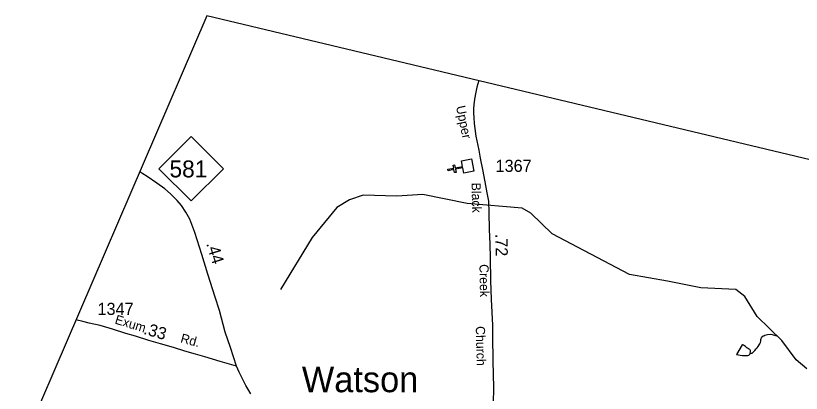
# Model space of a CAD drawing. Extents: x 2206922 to 2357709, y 510027 to 673830.
# Drawn here: x 2278054 to 2286157, y 669933 to 673830 of the extents above; entities that cross this region are included whole.
import ezdxf

# ---------------------------------------------------------------- set-up
doc = ezdxf.new("R2010")
doc.units = 0
for name, color, linetype in [('Exist Boundary Political CountyLine', 7, 'Continuous'), ('Exist Civil Demographics Community Label', 7, 'Continuous'), ('Exist Cultural Church CELL', 7, 'Continuous'), ('Exist Hydrographic Creek Single Shore', 7, 'Continuous'), ('Exist Hydrographic Misc Water Feature', 7, 'Continuous'), ('Exist Road Primary NC Attributed', 7, 'Continuous'), ('Exist Road Primary NC Mileage Hundredths English Label', 7, 'Continuous'), ('Exist Road Primary NC Shield CELL', 7, 'Continuous'), ('Exist Road Primary NC Shield Number Label', 7, 'Continuous'), ('Exist Road Secondary Mileage Hundredths English Label', 7, 'Continuous'), ('Exist Road Secondary Type 51 Attributed', 7, 'Continuous'), ('Exist Road Secondary Type 51 Label', 7, 'Continuous'), ('Exist Road Secondary Type 51 Number Label', 7, 'Continuous')]:
    doc.layers.add(name, color=color, linetype=linetype)

msp = doc.modelspace()

# ---------------------------------------------------------------- linework, layer by layer
at = {"layer": 'Exist Boundary Political CountyLine'}
msp.add_lwpolyline([(2320367.3, 669783.9), (2317479.7, 669761.6), (2297788.3, 669588.4), (2280025.4, 673830.2), (2278053.8, 669246.1)], dxfattribs=at)
at = {"layer": 'Exist Cultural Church CELL'}
msp.add_lwpolyline([(2282676.1, 672203.9), (2282664.9, 672259.7), (2282590.2, 672244.9), (2282596.5, 672213.5), (2282580.8, 672210.4), (2282574.6, 672241.8), (2282515.6, 672230.1), (2282512.5, 672245.8), (2282571.4, 672257.5), (2282565.2, 672288.9), (2282580.9, 672292), (2282587.1, 672260.6), (2282661.8, 672275.4), (2282650.7, 672332), (2282755.1, 672352.7), (2282780.5, 672224.6)], close=True, dxfattribs=at)
at = {"layer": 'Exist Hydrographic Creek Single Shore'}
msp.add_lwpolyline([(2286215.5, 670186.5), (2286105.6, 670277.3), (2285954.7, 670477.2), (2285701.6, 670725.1), (2285574.5, 670930.9), (2285482.6, 671005), (2285122.4, 671023.5), (2284776.6, 671091.8), (2284386.1, 671160), (2283586.5, 671578.2), (2283368.5, 671792.6), (2283276.5, 671843.7), (2282711.1, 671890.9), (2282252.4, 671986.2), (2281984.3, 671967.4), (2281636.1, 671976.8), (2281496.8, 671930), (2281364.9, 671851.4), (2281112.3, 671542.5), (2280784, 671006.1)], dxfattribs=at)
at = {"layer": 'Exist Hydrographic Misc Water Feature'}
for points in [[(2285676.2, 670374.2), (2285691.2, 670393.1), (2285701, 670400.9), (2285711.1, 670415.2), (2285722.5, 670433.4), (2285728.3, 670445.5), (2285734.6, 670457.5), (2285738.3, 670475.2), (2285740, 670487.5), (2285742, 670499.3), (2285746.3, 670507.2), (2285753.9, 670517.4), (2285762.1, 670525.5), (2285770.1, 670527.6), (2285781.8, 670533.9), (2285793.5, 670535.8), (2285807.8, 670540.2), (2285842.2, 670544.5), (2285906.1, 670524.8)], [(2285632.4, 670360.4), (2285632, 670376.3), (2285630.1, 670380.2), (2285626, 670384.1), (2285612.1, 670391.8), (2285602, 670397.8), (2285593.6, 670403.9), (2285579.9, 670417.8), (2285569.8, 670423.8), (2285559.2, 670429.4), (2285551.4, 670433.4), (2285547.5, 670435.2), (2285490.3, 670334.8), (2285508.5, 670329.2), (2285526.2, 670325.3), (2285550.6, 670323.6), (2285574.3, 670323.7), (2285592.2, 670323.8), (2285606.3, 670324.1), (2285616.4, 670326.3), (2285622.5, 670332.2), (2285628.5, 670342.3), (2285630.3, 670348.1), (2285632.4, 670360.4)], [(2285630.3, 670348.1), (2285650.5, 670349.1), (2285676.2, 670374.2)]]:
    msp.add_lwpolyline(points, dxfattribs=at)
at = {"layer": 'Exist Road Primary NC Attributed'}
for points in [[(2280331.4, 670214.2), (2280269.8, 670404.5), (2280214.3, 670563.3), (2280154.3, 670788.4), (2280112.7, 670924.1), (2280037.2, 671163), (2279974, 671366.5), (2279900.1, 671593.1), (2279849.2, 671728.8), (2279809.2, 671801.2), (2279764.5, 671872.1), (2279718.3, 671924.6), (2279650.5, 671992.4), (2279590.4, 672043.3), (2279510.3, 672100.3), (2279408.6, 672171.2), (2279365.5, 672199), (2279333.1, 672220.4)], [(2280479.3, 669927.4), (2280427, 670012.2), (2280388.4, 670090.8), (2280359.2, 670150.9), (2280331.4, 670214.2)]]:
    msp.add_lwpolyline(points, dxfattribs=at)
at = {"layer": 'Exist Road Primary NC Shield CELL'}
msp.add_lwpolyline([(2279530.9, 672251.2), (2279863.9, 672584.2), (2280196.9, 672251.2), (2279863.9, 671918.2)], close=True, dxfattribs=at)
at = {"layer": 'Exist Road Secondary Type 51 Attributed'}
for points in [[(2282831.6, 673160), (2282811.3, 673091.5), (2282799, 673042.2), (2282784.6, 672970.3), (2282778.4, 672910.7), (2282776.4, 672873.4), (2282776.4, 672825.6), (2282777.9, 672780.9), (2282784.1, 672719.2), (2282790.8, 672666.5), (2282801.5, 672587.9), (2282821.1, 672491.9), (2282831.1, 672443.9), (2282845, 672360.7), (2282873.4, 672224.4), (2282901.2, 672077.9), (2282915, 672003.9), (2282928.9, 671916.1), (2282935.1, 671798.9), (2282938.2, 671624.7), (2282942.8, 671476.7), (2282947.4, 671327.2), (2282952, 671096), (2282958.2, 670900.2), (2282970.5, 670635), (2282972, 670522.5), (2282976.7, 670263.5), (2282981.3, 669992.2), (2282979.7, 669828.4)], [(2280331.4, 670214.2), (2280163.5, 670261.9), (2280004.8, 670308.2), (2279909.3, 670336.7), (2279796.8, 670367.5), (2279682.8, 670404.5), (2279547.3, 670443.1), (2279425.6, 670478.5), (2279290, 670521.7), (2279189.8, 670549.5), (2279052.7, 670594.2), (2278924.4, 670633), (2278811.9, 670658.7), (2278745.3, 670674.6), (2278675.5, 670691.4)]]:
    msp.add_lwpolyline(points, dxfattribs=at)

# ---------------------------------------------------------------- texts
at = {"layer": 'Exist Civil Demographics Community Label'}
msp.add_text('Watson', height=265, dxfattribs=at).set_placement((2281005, 669944.7))
at = {"layer": 'Exist Road Primary NC Mileage Hundredths English Label'}
msp.add_text('.44', height=125, rotation=287.24476, dxfattribs=at).set_placement((2280018, 671477.4))
at = {"layer": 'Exist Road Primary NC Shield Number Label'}
msp.add_text('581', height=175, dxfattribs=at).set_placement((2279640, 672161.5))
at = {"layer": 'Exist Road Secondary Mileage Hundredths English Label'}
for s, rotation, p in [('.72', 271.14526, (2283000.8, 671578.3)), ('.33', 343.75789, (2279365.2, 670547.4))]:
    msp.add_text(s, height=125, rotation=rotation, dxfattribs=at).set_placement(p)
at = {"layer": 'Exist Road Secondary Type 51 Label'}
for s, rotation, p in [('Upper', 281.67318, (2282594.8, 672892)), ('Black', 271.41304, (2282755.4, 672106.4)), ('Creek', 271.07186, (2282836.7, 671265.2)), ('Exum', 342.97673, (2279069.5, 670654.6)), ('Church', 271.57512, (2282798.8, 670625.6)), ('Rd.', 344.79583, (2279747.3, 670460.6))]:
    msp.add_text(s, height=95, rotation=rotation, dxfattribs=at).set_placement(p)
at = {"layer": 'Exist Road Secondary Type 51 Number Label'}
for s, p in [('1367', (2283003.7, 672218.7)), ('1347', (2278897.7, 670742.1))]:
    msp.add_text(s, height=125, dxfattribs=at).set_placement(p)

doc.saveas('drawing.dxf')
